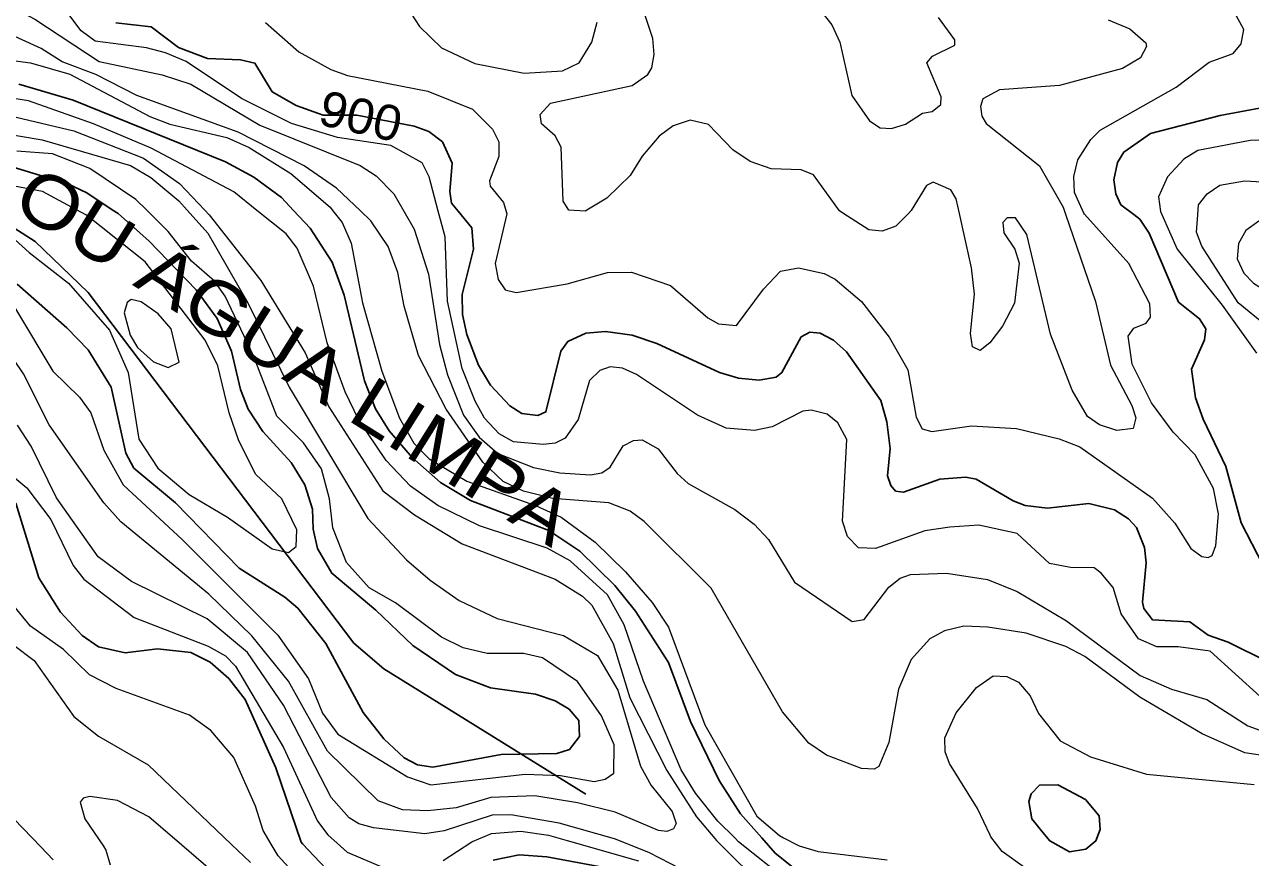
# Model space of a CAD drawing. Extents: x 473.9 to 500, y 7733.1 to 7760.8.
# Drawn here: x 486.475 to 489.264, y 7739.633 to 7741.528 of the extents above; entities that cross this region are included whole.
import ezdxf
from ezdxf.enums import TextEntityAlignment as Align

# ---------------------------------------------------------------- set-up
doc = ezdxf.new("R2010")
doc.units = 0
doc.header["$LTSCALE"] = 0.032
for name, color, linetype, lineweight in [('1', 7, 'Continuous', 25), ('2', 7, 'Continuous', 13), ('26', 7, 'Continuous', 25)]:
    doc.layers.add(name, color=color, linetype=linetype, lineweight=lineweight)
doc.layers.add('61', color=7, linetype='Continuous')

msp = doc.modelspace()

# ---------------------------------------------------------------- linework, layer by layer
at = {"layer": '1'}
for points in [[(486.6823, 7741.5313), (486.7627, 7741.5227), (486.8252, 7741.4756), (486.8913, 7741.4507), (486.9665, 7741.4471), (486.9991, 7741.4394), (487.0382, 7741.3747), (487.0925, 7741.3432), (487.1545, 7741.3218), (487.2308, 7741.3213), (487.3616, 7741.2968), (487.3948, 7741.2843), (487.4258, 7741.2607), (487.4473, 7741.2125), (487.4425, 7741.1478), (487.4459, 7741.1212), (487.4613, 7741.1028), (487.4923, 7741.0656), (487.4963, 7741.017), (487.4706, 7740.9134), (487.4714, 7740.8681), (487.4814, 7740.8228), (487.5079, 7740.7528), (487.5349, 7740.7072), (487.579, 7740.6601), (487.6064, 7740.6427), (487.6423, 7740.6383), (487.661, 7740.6466), (487.6946, 7740.7848), (487.7106, 7740.8069), (487.7518, 7740.8257), (487.7962, 7740.8296), (487.857, 7740.8212), (487.9136, 7740.8022), (488.0559, 7740.7359)], [(488.223, 7739.6104), (488.1824, 7739.6427), (488.1517, 7739.6776), (488.1035, 7739.7325), (488.0548, 7739.8083), (487.99, 7739.9428), (487.94, 7740.0767), (487.8646, 7740.1936), (487.8175, 7740.252), (487.7383, 7740.3295), (487.6676, 7740.3769), (487.4895, 7740.4451), (487.4214, 7740.486), (487.3567, 7740.5431), (487.3042, 7740.6033), (487.2736, 7740.6535), (487.2482, 7740.7173), (487.2017, 7740.9122), (487.175, 7740.9874), (487.1245, 7741.0647), (487.087, 7741.1045), (487.0592, 7741.134), (486.9968, 7741.1806), (486.9321, 7741.215), (486.5852, 7741.3552), (486.4622, 7741.3923)], [(489.2914, 7740.2985), (489.2422, 7740.3942), (489.2076, 7740.5227), (489.1556, 7740.63), (489.1388, 7740.6784), (489.1294, 7740.744), (489.1587, 7740.8106), (489.1617, 7740.8357), (489.148, 7740.8584), (489.0996, 7740.8963), (489.0331, 7741.0534), (489.0118, 7741.0852), (488.9979, 7741.0957), (488.9684, 7741.1179), (488.9573, 7741.1424), (488.9524, 7741.1743), (488.9613, 7741.2139), (488.9756, 7741.2375), (489.0361, 7741.2798), (489.1943, 7741.321), (489.3412, 7741.3478)], [(486.4494, 7741.2034), (486.5731, 7741.1655), (486.6165, 7741.1445), (486.6746, 7741.1064), (486.6878, 7741.0977), (486.7586, 7741.0351), (486.8657, 7740.924), (486.9129, 7740.8589), (486.9455, 7740.7851), (486.9661, 7740.6974), (486.9839, 7740.6525), (487.0171, 7740.6022), (487.0815, 7740.5318), (487.1123, 7740.481), (487.1301, 7740.4256), (487.1314, 7740.3796), (487.1413, 7740.3361), (487.174, 7740.2796), (487.2741, 7740.1956), (487.3584, 7740.115), (487.4549, 7740.0493), (487.5345, 7740.0187), (487.637, 7740.0047), (487.6821, 7739.9894), (487.7137, 7739.9705), (487.7358, 7739.9444), (487.7376, 7739.9087), (487.7144, 7739.8791), (487.686, 7739.8695), (487.5595, 7739.8671), (487.4035, 7739.8385), (487.3689, 7739.8436), (487.3383, 7739.8596), (487.292, 7739.9029), (487.2455, 7739.9626), (487.1601, 7740.1202), (487.0963, 7740.2006), (487.0673, 7740.2254), (486.9635, 7740.2912), (486.818, 7740.4395), (486.7234, 7740.519), (486.7057, 7740.5529), (486.6719, 7740.7029), (486.6195, 7740.7875), (486.5712, 7740.8381), (486.4584, 7740.9373)], [(488.0559, 7740.7359), (488.0992, 7740.7234), (488.1459, 7740.7186), (488.185, 7740.7253), (488.1978, 7740.736), (488.2414, 7740.817), (488.2609, 7740.828), (488.285, 7740.8256), (488.3151, 7740.8099), (488.3443, 7740.7834), (488.4226, 7740.6726), (488.4367, 7740.6241), (488.4442, 7740.5632), (488.438, 7740.5015), (488.4454, 7740.4791), (488.4564, 7740.4666), (488.474, 7740.4642), (488.5573, 7740.494), (488.616, 7740.4982), (488.6393, 7740.494), (488.7237, 7740.4441), (488.7513, 7740.4338), (488.802, 7740.4277), (488.8961, 7740.438), (488.9544, 7740.4241), (488.9862, 7740.4035), (489.0042, 7740.3836), (489.0227, 7740.3381), (489.0264, 7740.3033), (489.0177, 7740.2137), (489.0211, 7740.1997), (489.0404, 7740.1738), (489.1254, 7740.1688), (489.1675, 7740.1392), (489.2129, 7740.1229), (489.3031, 7740.0779)], [(486.455, 7740.4391), (486.5075, 7740.2689), (486.5564, 7740.1915), (486.6061, 7740.138), (486.643, 7740.1126), (486.7041, 7740.0989), (486.7775, 7740.1076), (486.8533, 7740.0996), (486.8974, 7740.0778), (486.9396, 7740.0405), (486.9768, 7739.9922), (487.0467, 7739.8371), (487.104, 7739.6683), (487.1075, 7739.6646), (487.1743, 7739.5935)], [(487.5412, 7739.627), (487.6004, 7739.6395), (487.6629, 7739.6348), (487.822, 7739.6051)]]:
    msp.add_lwpolyline(points, dxfattribs=at)
msp.add_lwpolyline([(488.7663, 7739.7213), (488.7595, 7739.7604), (488.7647, 7739.7777), (488.7838, 7739.7979), (488.8253, 7739.7982), (488.8881, 7739.7651), (488.9195, 7739.7279), (488.9217, 7739.6968), (488.918, 7739.6872), (488.9116, 7739.6708), (488.8892, 7739.6523), (488.8523, 7739.6458), (488.8069, 7739.671), (488.795, 7739.6857)], close=True, dxfattribs=at)
at = {"layer": '2'}
for points in [[(486.3992, 7741.5931), (486.4986, 7741.5395), (486.6444, 7741.4434), (486.788, 7741.4133)], [(488.3246, 7740.6215), (488.3004, 7740.6416), (488.2643, 7740.6504), (488.245, 7740.648), (488.1758, 7740.6126), (488.1356, 7740.6046), (488.0713, 7740.6094), (488.0054, 7740.6392), (487.8671, 7740.7316), (487.8349, 7740.7461), (487.8068, 7740.7493), (487.7835, 7740.7405), (487.7602, 7740.7179), (487.7344, 7740.6295), (487.7047, 7740.5869), (487.6822, 7740.5756), (487.6548, 7740.5724), (487.5873, 7740.5788), (487.5543, 7740.5965), (487.5214, 7740.6327), (487.4997, 7740.6713), (487.4707, 7740.7453), (487.4369, 7740.8981), (487.4321, 7741.0444), (487.4162, 7741.103), (487.3951, 7741.1811), (487.3798, 7741.2132), (487.3083, 7741.2526), (487.1869, 7741.2703), (487.0824, 7741.3025), (486.9682, 7741.3595), (486.8428, 7741.4432), (486.7953, 7741.4633), (486.7527, 7741.4745), (486.6353, 7741.4898), (486.604, 7741.5131), (486.5437, 7741.5935)], [(488.3365, 7741.0987), (488.3286, 7741.1038), (488.2699, 7741.1856), (488.2412, 7741.197), (488.1731, 7741.1993), (488.1254, 7741.2159), (488.0863, 7741.2426), (488.0306, 7741.2999), (487.9892, 7741.3103), (487.9506, 7741.2975), (487.9189, 7741.2738), (487.8799, 7741.2284), (487.8529, 7741.1839), (487.7998, 7741.1327), (487.7501, 7741.1033), (487.7132, 7741.1055), (487.6998, 7741.1262), (487.6955, 7741.249), (487.6821, 7741.2742), (487.651, 7741.3016), (487.6478, 7741.3227), (487.6712, 7741.3487), (487.8569, 7741.3891), (487.8924, 7741.4139), (487.9022, 7741.4292), (487.9073, 7741.4591), (487.904, 7741.4961), (487.8772, 7741.5776)], [(487.0233, 7741.532), (487.0987, 7741.4658), (487.1717, 7741.4251), (487.2099, 7741.4116), (487.3926, 7741.3763), (487.4936, 7741.3349), (487.5393, 7741.2899), (487.5542, 7741.2609), (487.5542, 7741.2277), (487.5326, 7741.1719), (487.534, 7741.1602), (487.5641, 7741.1226), (487.5702, 7741.1023), (487.5717, 7741.0973), (487.5455, 7740.9843), (487.552, 7740.9479), (487.5681, 7740.9244), (487.5932, 7740.9182), (487.7095, 7740.9377), (487.8011, 7740.9633), (487.8557, 7740.9647), (487.9443, 7740.9338), (488.0296, 7740.8603), (488.0536, 7740.8467), (488.0946, 7740.8428), (488.1556, 7740.9261), (488.1945, 7740.9667), (488.2352, 7740.9743), (488.2937, 7740.9613), (488.3187, 7740.9482), (488.3791, 7740.898), (488.4416, 7740.8164), (488.484, 7740.7425), (488.5029, 7740.6345), (488.5168, 7740.608), (488.5387, 7740.6022), (488.629, 7740.615), (488.7315, 7740.6086), (488.8286, 7740.5852), (488.8758, 7740.5673), (489.0408, 7740.4501), (489.0915, 7740.3937), (489.1281, 7740.3356), (489.1529, 7740.318), (489.1677, 7740.3153), (489.1764, 7740.3203), (489.185, 7740.3427), (489.1912, 7740.4145), (489.1795, 7740.4724), (489.1381, 7740.549), (489.0876, 7740.6006), (489.0383, 7740.667), (488.9948, 7740.7553), (488.9857, 7740.8189), (488.9986, 7740.8369), (489.0262, 7740.8485), (489.0365, 7740.8622), (489.035, 7740.8921), (488.9872, 7740.9838), (488.8863, 7741.0962), (488.8844, 7741.0983), (488.8631, 7741.1458), (488.8617, 7741.1821), (488.8711, 7741.2197), (488.9008, 7741.2658), (488.922, 7741.287), (489.0947, 7741.3848), (489.1699, 7741.4417), (489.2239, 7741.462), (489.2423, 7741.484), (489.2486, 7741.5161), (489.2268, 7741.5567)], [(487.3535, 7741.5536), (487.3737, 7741.5233), (487.4231, 7741.4744), (487.4993, 7741.4389), (487.6118, 7741.4166), (487.699, 7741.4221), (487.7363, 7741.4404), (487.7653, 7741.4872), (487.7776, 7741.5326)], [(488.2853, 7741.5598), (488.3116, 7741.5268), (488.3294, 7741.4876), (488.357, 7741.3664), (488.3973, 7741.3084), (488.4213, 7741.293), (488.4469, 7741.2912), (488.4792, 7741.3007), (488.5177, 7741.3262), (488.5394, 7741.3295), (488.5592, 7741.3459), (488.5601, 7741.3635)], [(488.5601, 7741.3635), (488.5277, 7741.4404), (488.5402, 7741.4555), (488.5908, 7741.4804), (488.5908, 7741.4925), (488.5536, 7741.5436)], [(489.3812, 7739.8519), (489.251, 7739.871), (489.1539, 7739.9143), (489.0118, 7739.9981), (488.8866, 7740.09), (488.8433, 7740.1132), (488.7536, 7740.1431), (488.6662, 7740.1574), (488.6115, 7740.1593), (488.5676, 7740.1484), (488.5342, 7740.1303), (488.4914, 7740.0832), (488.4626, 7740.0158), (488.4407, 7739.8944), (488.4185, 7739.84), (488.4075, 7739.8338), (488.379, 7739.8353), (488.2991, 7739.8661), (488.259, 7739.8932), (488.1994, 7739.9648), (488.0367, 7740.246), (487.8843, 7740.3974), (487.8525, 7740.4212), (487.8043, 7740.4397), (487.6767, 7740.45), (487.6102, 7740.4667), (487.5638, 7740.4886), (487.5173, 7740.532), (487.4343, 7740.6525), (487.3714, 7740.7747), (487.3384, 7740.8868), (487.3243, 7740.9639), (487.3021, 7741.0229), (487.2625, 7741.0815), (487.2389, 7741.1038), (487.1844, 7741.1553), (487.1107, 7741.2062), (486.9609, 7741.2831), (486.7307, 7741.3665), (486.6374, 7741.4138), (486.5603, 7741.4429), (486.513, 7741.4728), (486.4004, 7741.5236)], [(488.9396, 7741.5379), (488.9894, 7741.5178), (489.0254, 7741.4863), (489.0269, 7741.4775), (489.0134, 7741.4518), (488.9728, 7741.4279), (488.8292, 7741.3891), (488.693, 7741.3793), (488.6551, 7741.3585), (488.6494, 7741.3411), (488.6522, 7741.3193), (488.6621, 7741.3026), (488.7835, 7741.2059), (488.8373, 7741.1119), (488.8426, 7741.0964), (488.9108, 7740.8975), (488.9455, 7740.7527), (488.9939, 7740.6613), (489.0026, 7740.6333), (488.9969, 7740.6086), (488.9595, 7740.6046), (488.9198, 7740.6169), (488.8932, 7740.6359), (488.8579, 7740.6964), (488.8088, 7740.8235), (488.7548, 7741.0502), (488.7291, 7741.0876), (488.7099, 7741.0883), (488.7, 7741.0777), (488.7025, 7741.0541), (488.7276, 7741.0165), (488.7371, 7740.9847), (488.7271, 7740.8942), (488.6997, 7740.8413), (488.6706, 7740.8035), (488.6485, 7740.7864), (488.631, 7740.7949), (488.6269, 7740.8251), (488.6355, 7740.914), (488.6291, 7740.9741), (488.6014, 7741.0975), (488.5938, 7741.1311), (488.5818, 7741.1517), (488.5418, 7741.1689), (488.5268, 7741.1614), (488.4921, 7741.1043), (488.4859, 7741.098), (488.457, 7741.0687), (488.4256, 7741.0578), (488.3955, 7741.061), (488.3365, 7741.0987)], [(486.3494, 7741.459), (486.4884, 7741.4408), (486.578, 7741.4147), (486.7601, 7741.3182), (486.8057, 7741.3009), (486.9348, 7741.2706), (486.9858, 7741.2477), (487.0804, 7741.1886), (487.17, 7741.1124), (487.1766, 7741.1041), (487.1975, 7741.0776), (487.2179, 7741.0304), (487.244, 7740.8947), (487.2874, 7740.7389), (487.3276, 7740.6327), (487.3602, 7740.5752), (487.3957, 7740.5395), (487.4808, 7740.4888), (487.6376, 7740.4337), (487.6954, 7740.4072), (487.7731, 7740.3504), (487.842, 7740.2831), (487.9024, 7740.2129), (487.9399, 7740.1573), (488.0222, 7739.9352), (488.1408, 7739.7274), (488.1919, 7739.6829), (488.201, 7739.6783), (488.2373, 7739.6598), (488.2802, 7739.6465), (488.4368, 7739.6281)], [(486.788, 7741.4133), (486.8529, 7741.3922), (487.0105, 7741.2989), (487.2382, 7741.2067), (487.2746, 7741.1834), (487.315, 7741.1427), (487.3375, 7741.1033), (487.3612, 7741.062), (487.394, 7740.9597), (487.4188, 7740.8002), (487.4369, 7740.7308), (487.4731, 7740.6392), (487.509, 7740.5893), (487.5513, 7740.5518), (487.6325, 7740.5205), (487.6928, 7740.5081), (487.7621, 7740.5034), (487.7882, 7740.508), (487.8067, 7740.5212), (487.837, 7740.5698), (487.8602, 7740.5815), (487.8796, 7740.583), (487.9162, 7740.5626), (487.9595, 7740.5063), (487.9846, 7740.484), (488.0905, 7740.4243), (488.1344, 7740.391), (488.1669, 7740.3561), (488.226, 7740.2593), (488.3574, 7740.1696), (488.385, 7740.1744), (488.4406, 7740.2479), (488.4671, 7740.2681), (488.4899, 7740.2765), (488.5719, 7740.2797), (488.6651, 7740.2655), (488.7327, 7740.2384), (488.8452, 7740.1716), (489.013, 7740.0468), (489.0838, 7740.0162), (489.1643, 7739.9929), (489.2573, 7739.9326), (489.3314, 7739.9059)], [(487.839, 7740.1622), (487.8011, 7740.2304), (487.7161, 7740.308), (487.6639, 7740.3368), (487.5097, 7740.3877), (487.4154, 7740.434), (487.3529, 7740.4779), (487.2977, 7740.5364), (487.2348, 7740.6294), (487.2046, 7740.6923), (487.1634, 7740.8036), (487.1319, 7740.9323), (487.0951, 7741.0186), (487.0702, 7741.0516), (487.0035, 7741.1049), (486.9509, 7741.1469), (486.7629, 7741.2467), (486.6315, 7741.3018), (486.4841, 7741.3538), (486.3363, 7741.3776)], [(486.6556, 7740.4401), (486.5306, 7740.6172), (486.4723, 7740.7334), (486.4045, 7740.8329), (486.1815, 7741.0278), (486.1152, 7741.109), (486.1066, 7741.1195), (486.0585, 7741.1681), (486.0007, 7741.1968), (485.8925, 7741.2295), (485.7708, 7741.337)], [(486.4268, 7741.324), (486.587, 7741.2859), (486.7456, 7741.224), (486.8274, 7741.1657), (486.8849, 7741.1054), (486.8949, 7741.0949), (487.0127, 7740.9457), (487.1136, 7740.7806), (487.1669, 7740.6578), (487.2898, 7740.4671), (487.3617, 7740.4128), (487.4704, 7740.3462), (487.6816, 7740.2663), (487.7443, 7740.2278), (487.7653, 7740.2068)], [(486.3619, 7741.2911), (486.5152, 7741.2657), (486.7162, 7741.2073), (486.7624, 7741.1796), (486.8262, 7741.1267), (486.8451, 7741.1056), (486.892, 7741.0534), (486.9826, 7740.8947), (487.0769, 7740.7029), (487.2555, 7740.4039), (487.3436, 7740.3105), (487.3974, 7740.264), (487.4637, 7740.218), (487.5502, 7740.1768), (487.7009, 7740.1383), (487.7786, 7740.0923), (487.8242, 7740.0141), (487.8762, 7739.841), (487.9006, 7739.7973), (487.9478, 7739.7379), (487.957, 7739.7103), (487.9513, 7739.6987), (487.9361, 7739.6921), (487.9168, 7739.6944), (487.8183, 7739.7362), (487.733, 7739.7576), (487.6354, 7739.7731), (487.5358, 7739.7697), (487.4565, 7739.7465), (487.3922, 7739.7395), (487.3349, 7739.7415), (487.2793, 7739.7618), (487.1639, 7739.8753), (487.075, 7740.0344), (486.9923, 7740.1372), (486.8941, 7740.2323), (486.6943, 7740.3967), (486.6556, 7740.4401)], [(489.369, 7741.2647), (489.2629, 7741.2639), (489.1439, 7741.2414), (489.1117, 7741.2213), (489.0747, 7741.1811), (489.0546, 7741.136), (489.0586, 7741.1023), (489.0617, 7741.0954), (489.0972, 7741.017), (489.1993, 7740.8892), (489.2773, 7740.7799)], [(486.4543, 7740.8811), (486.5394, 7740.7395), (486.6, 7740.6799), (486.6261, 7740.6444), (486.655, 7740.5593), (486.6996, 7740.4805), (486.8343, 7740.3556), (487.0513, 7740.1386), (487.1206, 7740.0398), (487.1525, 7739.9616), (487.1876, 7739.9137), (487.3457, 7739.8166), (487.399, 7739.7985), (487.614, 7739.8229), (487.6944, 7739.8199), (487.771, 7739.8062), (487.796, 7739.8113), (487.8154, 7739.8248), (487.8161, 7739.8895), (487.7874, 7739.9556), (487.7325, 7740.0337), (487.6535, 7740.0871), (487.6097, 7740.097), (487.5272, 7740.0972), (487.4727, 7740.11), (487.4232, 7740.1344), (487.3186, 7740.2126), (487.2586, 7740.2467), (487.2075, 7740.3043), (487.1759, 7740.3833), (487.1684, 7740.4489), (487.1505, 7740.5172), (487.1092, 7740.5759), (487.0486, 7740.6372), (486.996, 7740.7742), (486.9315, 7740.91), (486.9074, 7740.9441), (486.8551, 7740.9894), (486.8018, 7741.0571), (486.7523, 7741.106), (486.7282, 7741.1298), (486.6231, 7741.1999), (486.5384, 7741.2332), (486.4573, 7741.2397)], [(486.3966, 7741.0886), (486.4851, 7741.0091), (486.5746, 7740.9393), (486.6682, 7740.8328), (486.7103, 7740.7361), (486.7351, 7740.5845), (486.7781, 7740.519), (486.8495, 7740.4585), (486.9364, 7740.4071), (487.0379, 7740.3351), (487.0757, 7740.3265), (487.0929, 7740.3408), (487.0944, 7740.3781), (487.06, 7740.4492), (487.0012, 7740.504), (486.9626, 7740.5809), (486.9404, 7740.6444), (486.9143, 7740.7511), (486.8861, 7740.8095), (486.7495, 7740.9879), (486.6158, 7741.0939), (486.5919, 7741.1068), (486.5155, 7741.1478), (486.4358, 7741.1633)], [(489.3605, 7740.7922), (489.2355, 7740.8943), (489.1526, 7741.0233), (489.1408, 7741.055), (489.1437, 7741.095), (489.1454, 7741.1178), (489.1651, 7741.1428), (489.194, 7741.1623), (489.2499, 7741.1721), (489.3307, 7741.1673)], [(487.9903, 7739.5956), (487.8962, 7739.644), (487.8227, 7739.6735), (487.8173, 7739.6757), (487.6907, 7739.7111), (487.5808, 7739.7305), (487.5385, 7739.7297), (487.4296, 7739.6936), (487.3852, 7739.6872), (487.2687, 7739.7004), (487.2355, 7739.7096), (487.2134, 7739.7231), (487.1725, 7739.7693), (487.0638, 7739.9798), (486.9822, 7740.0992), (486.8907, 7740.1758), (486.7183, 7740.2609), (486.6426, 7740.3173), (486.5473, 7740.4508), (486.4897, 7740.5683), (486.4592, 7740.6165)], [(489.2854, 7739.9992), (489.172, 7740.1021), (489.0989, 7740.1125), (489.0506, 7740.1125), (489.0088, 7740.1302), (488.9694, 7740.1873), (488.9509, 7740.2476), (488.9236, 7740.2798), (488.9083, 7740.2918), (488.8544, 7740.2926), (488.8062, 7740.3015), (488.733, 7740.3698), (488.6454, 7740.3891), (488.5795, 7740.3843), (488.5232, 7740.3762), (488.4106, 7740.336), (488.372, 7740.3376), (488.3471, 7740.3634), (488.3358, 7740.398), (488.3455, 7740.5837), (488.3246, 7740.6215)], [(486.4347, 7740.5117), (486.4805, 7740.4738), (486.5344, 7740.4016), (486.5853, 7740.297), (486.61, 7740.2664), (486.724, 7740.1792), (486.8925, 7740.114), (486.9318, 7740.0922), (486.9547, 7740.0681), (487.0638, 7739.8833), (487.1414, 7739.7157), (487.165, 7739.6848), (487.1864, 7739.6656), (487.2086, 7739.6457), (487.2946, 7739.6092)], [(487.1137, 7739.569), (487.0522, 7739.6368), (487.036, 7739.6637), (487.0174, 7739.6946), (487.0005, 7739.7498), (486.9514, 7739.8603), (486.899, 7739.922), (486.8502, 7739.9566), (486.6835, 7740.0174), (486.6225, 7740.0489), (486.5636, 7740.106), (486.4882, 7740.1592), (486.4331, 7740.2264)], [(487.7653, 7740.2068), (487.8138, 7740.1198), (487.8515, 7739.9965), (487.9356, 7739.8312), (488.0035, 7739.7254), (488.0451, 7739.6763), (488.0492, 7739.6715), (488.1623, 7739.5594)], [(488.2245, 7739.5687), (488.0991, 7739.6692), (488.0914, 7739.6769), (488.0523, 7739.7157), (488.0011, 7739.7796), (487.9686, 7739.8328), (487.8832, 7740.0346), (487.839, 7740.1622)], [(486.4509, 7740.1163), (486.497, 7740.0811), (486.5868, 7739.9537), (486.6429, 7739.9095), (486.756, 7739.8436), (486.9459, 7739.6626), (486.9888, 7739.6216)], [(488.5693, 7739.8735), (488.5685, 7739.9053), (488.5939, 7739.9621), (488.6405, 7740.02), (488.6783, 7740.0466), (488.7091, 7740.0449), (488.7362, 7740.0317), (488.7624, 7740.0007), (488.7813, 7739.9605), (488.831, 7739.8982), (488.9, 7739.8621), (489.027, 7739.823), (489.2721, 7739.799)], [(488.7499, 7739.6108), (488.6987, 7739.6469), (488.6732, 7739.6802), (488.6713, 7739.6842), (488.6423, 7739.7445), (488.5788, 7739.8472), (488.5693, 7739.8735)], [(486.5401, 7739.6282), (486.5122, 7739.6571), (486.3892, 7739.7844)], [(486.8979, 7739.6049), (486.8325, 7739.6611), (486.7574, 7739.7257), (486.6861, 7739.7632), (486.6235, 7739.7723), (486.6083, 7739.7682), (486.6017, 7739.7594), (486.6122, 7739.7208), (486.6542, 7739.6589), (486.6602, 7739.65), (486.6697, 7739.6164)], [(487.4274, 7739.6265), (487.4922, 7739.6686), (487.4941, 7739.6694), (487.5374, 7739.6879), (487.6039, 7739.6928), (487.6667, 7739.6842), (487.7091, 7739.6721), (487.8719, 7739.6257)]]:
    msp.add_lwpolyline(points, dxfattribs=at)
for points in [[(489.5369, 7740.9616), (489.4972, 7741.0657), (489.4777, 7741.0935), (489.4768, 7741.0948), (489.4531, 7741.1083), (489.3638, 7741.0981), (489.345, 7741.0941), (489.2826, 7741.0807), (489.2532, 7741.0588), (489.2361, 7741.0293), (489.2335, 7740.995), (489.2488, 7740.9619), (489.2701, 7740.9396), (489.3488, 7740.8907), (489.3891, 7740.8255), (489.4177, 7740.8063), (489.5222, 7740.8152), (489.5823, 7740.804), (489.6082, 7740.8136), (489.611, 7740.8363), (489.5808, 7740.9187)], [(486.8086, 7740.8357), (486.7792, 7740.8698), (486.7404, 7740.8966), (486.7176, 7740.9021), (486.7086, 7740.8956), (486.7013, 7740.8719), (486.7153, 7740.8208), (486.7321, 7740.7932), (486.7684, 7740.7601), (486.8016, 7740.7479), (486.8268, 7740.7597)]]:
    msp.add_lwpolyline(points, close=True, dxfattribs=at)
at = {"layer": '26'}
msp.add_lwpolyline([(484.4439, 7741.7211), (485.324, 7741.6002), (485.498, 7741.5615), (485.822, 7741.4358), (486.1412, 7741.2617), (486.3531, 7741.1271), (486.499, 7741.0345), (486.6199, 7740.9184), (487.2243, 7740.1206), (487.292, 7740.0625), (487.7514, 7739.7772)], dxfattribs=at)

# ---------------------------------------------------------------- texts
at = {"layer": '26', "width": 1.15}
msp.add_text('SERRA DOS LOPES OU ÁGUA LIMPA', height=0.12, rotation=327.887, dxfattribs=at).set_placement((486.2932, 7741.203), align=Align.CENTER)
at = {"layer": '61', "width": 1.05}
msp.add_text('900', height=0.08, rotation=347.106, dxfattribs=at).set_placement((487.2308, 7741.2802), align=Align.CENTER)

doc.saveas('drawing.dxf')
